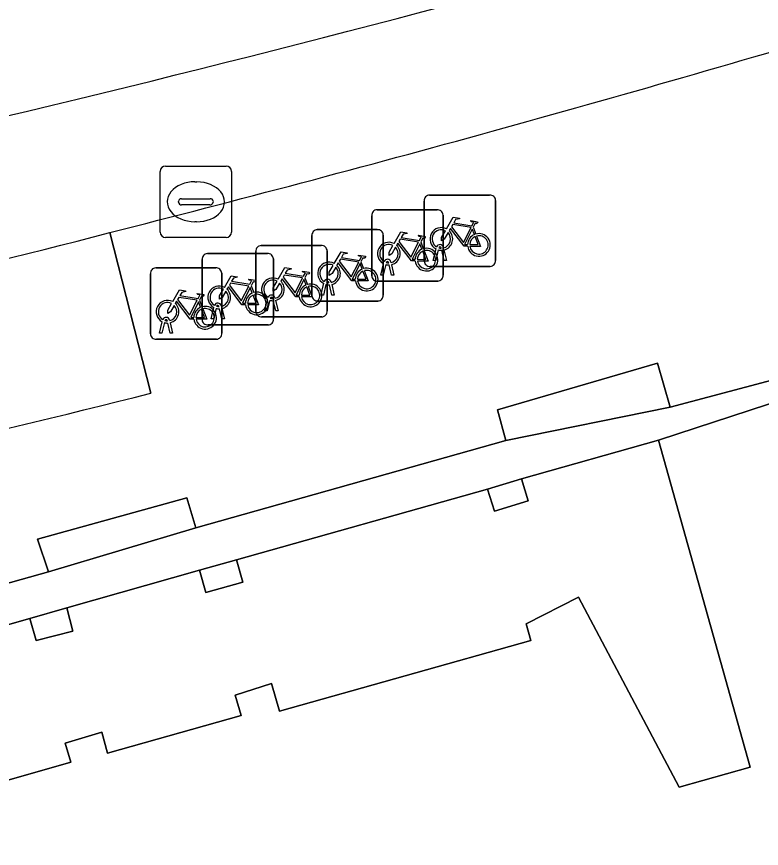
# Model space of a CAD drawing. Extents: x 160663 to 161506, y 382245 to 383291.
# Drawn here: x 161068.93 to 161079.36, y 382923.26 to 382934.92 of the extents above; entities that cross this region are included whole.
import ezdxf

# ---------------------------------------------------------------- set-up
doc = ezdxf.new("R2010")
doc.units = 0
for name, color, linetype in [('IMGEO_Fietsenrek', 7, 'Continuous'), ('IMGEO_Groenvoorziening', 7, 'Continuous'), ('IMGEO_Kolk', 7, 'Continuous'), ('IMGEO_Pand', 7, 'Continuous'), ('IMGEO_Rijbaan_lokaal_gesloten', 7, 'Continuous'), ('IMGEO_Voetpad_open', 7, 'Continuous')]:
    doc.layers.add(name, color=color, linetype=linetype)

msp = doc.modelspace()

# ---------------------------------------------------------------- linework, layer by layer
at = {"layer": 'IMGEO_Fietsenrek'}
for p, q in [((161074.713, 382932.414), (161075.554, 382932.414)), ((161075.554, 382932.414), (161074.713, 382932.414)), ((161074.638, 382931.489), (161074.638, 382932.33)), ((161074.638, 382932.33), (161074.638, 382931.489)), ((161075.638, 382932.339), (161075.638, 382931.498)), ((161075.638, 382931.498), (161075.638, 382932.339)), ((161073.903, 382931.283), (161073.903, 382932.124)), ((161073.903, 382932.124), (161073.903, 382931.283)), ((161073.978, 382932.208), (161074.819, 382932.208)), ((161074.819, 382932.208), (161073.978, 382932.208)), ((161074.903, 382932.133), (161074.903, 382931.292)), ((161074.903, 382931.292), (161074.903, 382932.133)), ((161073.14, 382931.929), (161073.981, 382931.929)), ((161073.981, 382931.929), (161073.14, 382931.929)), ((161075.325, 382931.963), (161075.361, 382931.868)), ((161073.065, 382931.004), (161073.065, 382931.845)), ((161073.065, 382931.845), (161073.065, 382931.004)), ((161074.065, 382931.854), (161074.065, 382931.013)), ((161074.065, 382931.013), (161074.065, 382931.854)), ((161072.354, 382931.707), (161073.195, 382931.707)), ((161073.195, 382931.707), (161072.354, 382931.707)), ((161074.59, 382931.757), (161074.626, 382931.662)), ((161074.765, 382931.498), (161074.804, 382931.658)), ((161074.876, 382931.67), (161074.875, 382931.674)), ((161074.907, 382931.681), (161074.908, 382931.674)), ((161071.601, 382931.594), (161072.442, 382931.594)), ((161072.442, 382931.594), (161071.601, 382931.594)), ((161072.279, 382930.782), (161072.279, 382931.623)), ((161072.279, 382931.623), (161072.279, 382930.782)), ((161073.279, 382931.632), (161073.279, 382930.791)), ((161073.279, 382930.791), (161073.279, 382931.632)), ((161074.834, 382931.646), (161074.799, 382931.498)), ((161074.917, 382931.498), (161074.883, 382931.64)), ((161074.915, 382931.644), (161074.95, 382931.498)), ((161071.526, 382930.669), (161071.526, 382931.51)), ((161071.526, 382931.51), (161071.526, 382930.669)), ((161072.526, 382931.519), (161072.526, 382930.678)), ((161072.526, 382930.678), (161072.526, 382931.519)), ((161073.752, 382931.478), (161073.788, 382931.383)), ((161074.03, 382931.292), (161074.069, 382931.452)), ((161074.099, 382931.44), (161074.064, 382931.292)), ((161074.141, 382931.464), (161074.14, 382931.468)), ((161074.182, 382931.292), (161074.148, 382931.434)), ((161074.172, 382931.475), (161074.173, 382931.468)), ((161074.18, 382931.438), (161074.215, 382931.292)), ((161075.563, 382931.414), (161074.722, 382931.414)), ((161074.722, 382931.414), (161075.563, 382931.414)), ((161074.799, 382931.498), (161074.765, 382931.498)), ((161074.95, 382931.498), (161074.917, 382931.498)), ((161070.802, 382930.469), (161070.802, 382931.31)), ((161070.802, 382931.31), (161070.802, 382930.469)), ((161070.877, 382931.394), (161071.718, 382931.394)), ((161071.718, 382931.394), (161070.877, 382931.394)), ((161071.802, 382931.319), (161071.802, 382930.478)), ((161071.802, 382930.478), (161071.802, 382931.319)), ((161072.966, 382931.256), (161073.002, 382931.161)), ((161073.303, 382931.185), (161073.302, 382931.189)), ((161073.334, 382931.196), (161073.335, 382931.189)), ((161074.828, 382931.208), (161073.987, 382931.208)), ((161073.987, 382931.208), (161074.828, 382931.208)), ((161074.064, 382931.292), (161074.03, 382931.292)), ((161074.215, 382931.292), (161074.182, 382931.292)), ((161072.213, 382931.143), (161072.249, 382931.048)), ((161073.192, 382931.013), (161073.231, 382931.173)), ((161073.261, 382931.161), (161073.226, 382931.013)), ((161073.344, 382931.013), (161073.31, 382931.155)), ((161073.342, 382931.159), (161073.377, 382931.013)), ((161072.406, 382930.791), (161072.445, 382930.951)), ((161072.517, 382930.963), (161072.516, 382930.967)), ((161072.548, 382930.974), (161072.549, 382930.967)), ((161073.226, 382931.013), (161073.192, 382931.013)), ((161073.377, 382931.013), (161073.344, 382931.013)), ((161071.489, 382930.943), (161071.525, 382930.848)), ((161071.653, 382930.678), (161071.692, 382930.838)), ((161071.764, 382930.85), (161071.763, 382930.854)), ((161071.795, 382930.861), (161071.796, 382930.854)), ((161072.475, 382930.939), (161072.44, 382930.791)), ((161072.558, 382930.791), (161072.524, 382930.933)), ((161072.556, 382930.937), (161072.591, 382930.791)), ((161073.99, 382930.929), (161073.149, 382930.929)), ((161073.149, 382930.929), (161073.99, 382930.929)), ((161071.722, 382930.826), (161071.687, 382930.678)), ((161071.805, 382930.678), (161071.771, 382930.82)), ((161071.803, 382930.824), (161071.838, 382930.678)), ((161072.44, 382930.791), (161072.406, 382930.791)), ((161072.591, 382930.791), (161072.558, 382930.791)), ((161070.929, 382930.478), (161070.968, 382930.638)), ((161070.998, 382930.626), (161070.963, 382930.478)), ((161071.04, 382930.65), (161071.039, 382930.654)), ((161071.081, 382930.478), (161071.047, 382930.62)), ((161071.071, 382930.661), (161071.072, 382930.654)), ((161071.079, 382930.624), (161071.114, 382930.478)), ((161071.687, 382930.678), (161071.653, 382930.678)), ((161071.838, 382930.678), (161071.805, 382930.678)), ((161073.204, 382930.707), (161072.363, 382930.707)), ((161072.363, 382930.707), (161073.204, 382930.707)), ((161072.451, 382930.594), (161071.61, 382930.594)), ((161071.61, 382930.594), (161072.451, 382930.594)), ((161071.727, 382930.394), (161070.886, 382930.394)), ((161070.886, 382930.394), (161071.727, 382930.394)), ((161070.963, 382930.478), (161070.929, 382930.478)), ((161071.114, 382930.478), (161071.081, 382930.478))]:
    msp.add_line(p, q, dxfattribs=at)
for points in [[(161074.951, 382931.94), (161075.046, 382932.104), (161075.132, 382932.09), (161075.134, 382932.081), (161075.078, 382932.07), (161075.051, 382932.025), (161075.307, 382931.984)], [(161075.294, 382931.959), (161075.037, 382932), (161075.02, 382931.971), (161075.187, 382931.751), (161075.294, 382931.959)], [(161075.307, 382931.984), (161075.332, 382932.033), (161075.326, 382932.037), (161075.303, 382932.041), (161075.291, 382932.048), (161075.29, 382932.051), (161075.292, 382932.056), (161075.387, 382932.041), (161075.389, 382932.031), (161075.379, 382932.018), (161075.367, 382932.012), (161075.353, 382932.018), (161075.325, 382931.963)], [(161074.216, 382931.734), (161074.311, 382931.898), (161074.397, 382931.884), (161074.399, 382931.875), (161074.343, 382931.864), (161074.316, 382931.819), (161074.572, 382931.778)], [(161074.972, 382931.888), (161074.92, 382931.798), (161074.88, 382931.773), (161074.881, 382931.82), (161074.936, 382931.914)], [(161075.247, 382931.696), (161075.197, 382931.696), (161075.006, 382931.947), (161074.987, 382931.915)], [(161075.342, 382931.861), (161075.312, 382931.938), (161075.203, 382931.72), (161075.246, 382931.72)], [(161074.559, 382931.753), (161074.302, 382931.794), (161074.285, 382931.765), (161074.452, 382931.545), (161074.559, 382931.753)], [(161074.572, 382931.778), (161074.597, 382931.827), (161074.591, 382931.831), (161074.568, 382931.835), (161074.556, 382931.842), (161074.555, 382931.845), (161074.557, 382931.85), (161074.652, 382931.835), (161074.654, 382931.825), (161074.644, 382931.812), (161074.632, 382931.806), (161074.618, 382931.812), (161074.59, 382931.757)], [(161075.276, 382931.72), (161075.396, 382931.719), (161075.352, 382931.833)], [(161075.372, 382931.84), (161075.427, 382931.695), (161075.277, 382931.695)], [(161074.237, 382931.682), (161074.185, 382931.592), (161074.145, 382931.567), (161074.146, 382931.614), (161074.201, 382931.708)], [(161074.512, 382931.49), (161074.462, 382931.49), (161074.271, 382931.741), (161074.252, 382931.709)], [(161074.607, 382931.655), (161074.577, 382931.732), (161074.468, 382931.514), (161074.511, 382931.514)], [(161073.378, 382931.455), (161073.473, 382931.619), (161073.559, 382931.605), (161073.561, 382931.596), (161073.505, 382931.585), (161073.478, 382931.54), (161073.734, 382931.499)], [(161073.734, 382931.499), (161073.759, 382931.548), (161073.753, 382931.552), (161073.73, 382931.556), (161073.718, 382931.563), (161073.717, 382931.566), (161073.719, 382931.571), (161073.814, 382931.556), (161073.816, 382931.546), (161073.806, 382931.533), (161073.794, 382931.527), (161073.78, 382931.533), (161073.752, 382931.478)], [(161074.541, 382931.514), (161074.661, 382931.513), (161074.617, 382931.627)], [(161074.637, 382931.634), (161074.692, 382931.489), (161074.542, 382931.489)], [(161073.399, 382931.403), (161073.347, 382931.313), (161073.307, 382931.288), (161073.308, 382931.335), (161073.363, 382931.429)], [(161073.674, 382931.211), (161073.624, 382931.211), (161073.433, 382931.462), (161073.414, 382931.43)], [(161073.721, 382931.474), (161073.464, 382931.515), (161073.447, 382931.486), (161073.614, 382931.266), (161073.721, 382931.474)], [(161073.769, 382931.376), (161073.739, 382931.453), (161073.63, 382931.235), (161073.673, 382931.235)], [(161072.592, 382931.233), (161072.687, 382931.397), (161072.773, 382931.383), (161072.775, 382931.374), (161072.719, 382931.363), (161072.692, 382931.318), (161072.948, 382931.277)], [(161072.948, 382931.277), (161072.973, 382931.326), (161072.967, 382931.33), (161072.944, 382931.334), (161072.932, 382931.341), (161072.931, 382931.344), (161072.933, 382931.349), (161073.028, 382931.334), (161073.03, 382931.324), (161073.02, 382931.311), (161073.008, 382931.305), (161072.994, 382931.311), (161072.966, 382931.256)], [(161073.703, 382931.235), (161073.823, 382931.234), (161073.779, 382931.348)], [(161073.799, 382931.355), (161073.854, 382931.21), (161073.704, 382931.21)], [(161071.839, 382931.12), (161071.934, 382931.284), (161072.02, 382931.27), (161072.022, 382931.261), (161071.966, 382931.25), (161071.939, 382931.205), (161072.195, 382931.164)], [(161072.182, 382931.139), (161071.925, 382931.18), (161071.908, 382931.151), (161072.075, 382930.931), (161072.182, 382931.139)], [(161072.195, 382931.164), (161072.22, 382931.213), (161072.214, 382931.217), (161072.191, 382931.221), (161072.179, 382931.228), (161072.178, 382931.231), (161072.18, 382931.236), (161072.275, 382931.221), (161072.277, 382931.211), (161072.267, 382931.198), (161072.255, 382931.192), (161072.241, 382931.198), (161072.213, 382931.143)], [(161072.613, 382931.181), (161072.561, 382931.091), (161072.521, 382931.066), (161072.522, 382931.113), (161072.577, 382931.207)], [(161072.888, 382930.989), (161072.838, 382930.989), (161072.647, 382931.24), (161072.628, 382931.208)], [(161072.935, 382931.252), (161072.678, 382931.293), (161072.661, 382931.264), (161072.828, 382931.044), (161072.935, 382931.252)], [(161072.983, 382931.154), (161072.953, 382931.231), (161072.844, 382931.013), (161072.887, 382931.013)], [(161071.115, 382930.92), (161071.21, 382931.084), (161071.296, 382931.07), (161071.298, 382931.061), (161071.242, 382931.05), (161071.215, 382931.005), (161071.471, 382930.964)], [(161071.86, 382931.068), (161071.808, 382930.978), (161071.768, 382930.953), (161071.769, 382931), (161071.824, 382931.094)], [(161072.135, 382930.876), (161072.085, 382930.876), (161071.894, 382931.127), (161071.875, 382931.095)], [(161072.23, 382931.041), (161072.2, 382931.118), (161072.091, 382930.9), (161072.134, 382930.9)], [(161072.917, 382931.013), (161073.037, 382931.012), (161072.993, 382931.126)], [(161073.013, 382931.133), (161073.068, 382930.988), (161072.918, 382930.988)], [(161071.458, 382930.939), (161071.201, 382930.98), (161071.184, 382930.951), (161071.351, 382930.731), (161071.458, 382930.939)], [(161071.471, 382930.964), (161071.496, 382931.013), (161071.49, 382931.017), (161071.467, 382931.021), (161071.455, 382931.028), (161071.454, 382931.031), (161071.456, 382931.036), (161071.551, 382931.021), (161071.553, 382931.011), (161071.543, 382930.998), (161071.531, 382930.992), (161071.517, 382930.998), (161071.489, 382930.943)], [(161072.164, 382930.9), (161072.284, 382930.899), (161072.24, 382931.013)], [(161072.26, 382931.02), (161072.315, 382930.875), (161072.165, 382930.875)], [(161071.136, 382930.868), (161071.084, 382930.778), (161071.044, 382930.753), (161071.045, 382930.8), (161071.1, 382930.894)], [(161071.411, 382930.676), (161071.361, 382930.676), (161071.17, 382930.927), (161071.151, 382930.895)], [(161071.506, 382930.841), (161071.476, 382930.918), (161071.367, 382930.7), (161071.41, 382930.7)], [(161071.44, 382930.7), (161071.56, 382930.699), (161071.516, 382930.813)], [(161071.536, 382930.82), (161071.591, 382930.675), (161071.441, 382930.675)]]:
    msp.add_lwpolyline(points, dxfattribs=at)
for centre, radius, start, end in [((161074.716, 382932.336), 0.0779, 92.4484, 184.2845), ((161074.716, 382932.336), 0.0779, 92.4484, 184.2845), ((161075.56, 382932.336), 0.0779, 2.4484, 94.2845), ((161075.56, 382932.336), 0.0779, 2.4484, 94.2845), ((161073.981, 382932.13), 0.0779, 92.4484, 184.2845), ((161073.981, 382932.13), 0.0779, 92.4484, 184.2845), ((161074.825, 382932.13), 0.0779, 2.4484, 94.2845), ((161074.825, 382932.13), 0.0779, 2.4484, 94.2845), ((161073.143, 382931.851), 0.0779, 92.4484, 184.2845), ((161073.143, 382931.851), 0.0779, 92.4484, 184.2845), ((161073.987, 382931.851), 0.0779, 2.4484, 94.2845), ((161073.987, 382931.851), 0.0779, 2.4484, 94.2845), ((161074.878, 382931.799), 0.159, 62.6766, 242.1369), ((161074.878, 382931.799), 0.129, 63.3192, 238.903), ((161074.878, 382931.799), 0.129, 283.6043, 43.4302), ((161074.878, 382931.799), 0.159, 283.5766, 46.6042), ((161075.405, 382931.715), 0.159, 113.3408, 178.3217), ((161075.405, 382931.715), 0.159, 187.0065, 105.7708), ((161075.405, 382931.715), 0.129, 113.923, 177.9556), ((161075.405, 382931.715), 0.129, 188.6715, 104.5883), ((161072.357, 382931.629), 0.0779, 92.4484, 184.2845), ((161072.357, 382931.629), 0.0779, 92.4484, 184.2845), ((161073.201, 382931.629), 0.0779, 2.4484, 94.2845), ((161073.201, 382931.629), 0.0779, 2.4484, 94.2845), ((161074.143, 382931.593), 0.159, 62.6766, 242.1369), ((161074.143, 382931.593), 0.129, 63.3192, 238.903), ((161074.143, 382931.593), 0.129, 283.6043, 43.4302), ((161074.143, 382931.593), 0.159, 283.5766, 46.6042), ((161074.67, 382931.509), 0.159, 113.3408, 178.3217), ((161074.67, 382931.509), 0.159, 187.0065, 105.7708), ((161074.858, 382931.67), 0.0499, 12.8025, 158.6934), ((161074.858, 382931.67), 0.0174, 12.8025, 163.4502), ((161074.878, 382931.799), 0.129, 253.415, 269.0204), ((161071.604, 382931.516), 0.0779, 92.4484, 184.2845), ((161071.604, 382931.516), 0.0779, 92.4484, 184.2845), ((161072.448, 382931.516), 0.0779, 2.4484, 94.2845), ((161072.448, 382931.516), 0.0779, 2.4484, 94.2845), ((161074.67, 382931.509), 0.129, 113.923, 177.9556), ((161074.67, 382931.509), 0.129, 188.6715, 104.5883), ((161074.878, 382931.799), 0.159, 253.9967, 271.7867), ((161073.305, 382931.314), 0.159, 62.6766, 242.1369), ((161073.305, 382931.314), 0.129, 63.3192, 238.903), ((161073.305, 382931.314), 0.159, 283.5766, 46.6042), ((161074.123, 382931.464), 0.0499, 12.8025, 158.6934), ((161074.143, 382931.593), 0.159, 253.9967, 271.7867), ((161074.123, 382931.464), 0.0174, 12.8025, 163.4502), ((161074.143, 382931.593), 0.129, 253.415, 269.0204), ((161074.716, 382931.492), 0.0779, 182.4484, 274.2845), ((161074.716, 382931.492), 0.0779, 182.4484, 274.2845), ((161075.56, 382931.492), 0.0779, 272.4484, 4.2845), ((161075.56, 382931.492), 0.0779, 272.4484, 4.2845), ((161070.88, 382931.316), 0.0779, 92.4484, 184.2845), ((161070.88, 382931.316), 0.0779, 92.4484, 184.2845), ((161071.724, 382931.316), 0.0779, 2.4484, 94.2845), ((161071.724, 382931.316), 0.0779, 2.4484, 94.2845), ((161073.305, 382931.314), 0.129, 283.6043, 43.4302), ((161073.832, 382931.23), 0.159, 113.3408, 178.3217), ((161073.832, 382931.23), 0.159, 187.0065, 105.7708), ((161073.832, 382931.23), 0.129, 113.923, 177.9556), ((161073.832, 382931.23), 0.129, 188.6715, 104.5883), ((161072.519, 382931.092), 0.159, 62.6766, 242.1369), ((161072.519, 382931.092), 0.129, 63.3192, 238.903), ((161072.519, 382931.092), 0.129, 283.6043, 43.4302), ((161072.519, 382931.092), 0.159, 283.5766, 46.6042), ((161073.285, 382931.185), 0.0499, 12.8025, 158.6934), ((161073.285, 382931.185), 0.0174, 12.8025, 163.4502), ((161073.305, 382931.314), 0.129, 253.415, 269.0204), ((161073.981, 382931.286), 0.0779, 182.4484, 274.2845), ((161073.981, 382931.286), 0.0779, 182.4484, 274.2845), ((161074.825, 382931.286), 0.0779, 272.4484, 4.2845), ((161074.825, 382931.286), 0.0779, 272.4484, 4.2845), ((161071.766, 382930.979), 0.159, 62.6766, 242.1369), ((161071.766, 382930.979), 0.129, 63.3192, 238.903), ((161071.766, 382930.979), 0.129, 283.6043, 43.4302), ((161071.766, 382930.979), 0.159, 283.5766, 46.6042), ((161073.046, 382931.008), 0.159, 113.3408, 178.3217), ((161073.046, 382931.008), 0.159, 187.0065, 105.7708), ((161073.046, 382931.008), 0.129, 113.923, 177.9556), ((161073.046, 382931.008), 0.129, 188.6715, 104.5883), ((161073.305, 382931.314), 0.159, 253.9967, 271.7867), ((161072.293, 382930.895), 0.159, 113.3408, 178.3217), ((161072.293, 382930.895), 0.159, 187.0065, 105.7708), ((161072.293, 382930.895), 0.129, 113.923, 177.9556), ((161072.293, 382930.895), 0.129, 188.6715, 104.5883), ((161072.499, 382930.963), 0.0499, 12.8025, 158.6934), ((161072.499, 382930.963), 0.0174, 12.8025, 163.4502), ((161072.519, 382931.092), 0.129, 253.415, 269.0204), ((161073.143, 382931.007), 0.0779, 182.4484, 274.2845), ((161073.143, 382931.007), 0.0779, 182.4484, 274.2845), ((161073.987, 382931.007), 0.0779, 272.4484, 4.2845), ((161073.987, 382931.007), 0.0779, 272.4484, 4.2845), ((161071.042, 382930.779), 0.159, 62.6766, 242.1369), ((161071.042, 382930.779), 0.129, 63.3192, 238.903), ((161071.042, 382930.779), 0.129, 283.6043, 43.4302), ((161071.042, 382930.779), 0.159, 283.5766, 46.6042), ((161071.569, 382930.695), 0.159, 113.3408, 178.3217), ((161071.569, 382930.695), 0.159, 187.0065, 105.7708), ((161071.746, 382930.85), 0.0499, 12.8025, 158.6934), ((161071.746, 382930.85), 0.0174, 12.8025, 163.4502), ((161071.766, 382930.979), 0.129, 253.415, 269.0204), ((161072.519, 382931.092), 0.159, 253.9967, 271.7867), ((161071.569, 382930.695), 0.129, 113.923, 177.9556), ((161071.569, 382930.695), 0.129, 188.6715, 104.5883), ((161071.766, 382930.979), 0.159, 253.9967, 271.7867), ((161072.357, 382930.785), 0.0779, 182.4484, 274.2845), ((161072.357, 382930.785), 0.0779, 182.4484, 274.2845), ((161073.201, 382930.785), 0.0779, 272.4484, 4.2845), ((161073.201, 382930.785), 0.0779, 272.4484, 4.2845), ((161071.022, 382930.65), 0.0499, 12.8025, 158.6934), ((161071.042, 382930.779), 0.159, 253.9967, 271.7867), ((161071.022, 382930.65), 0.0174, 12.8025, 163.4502), ((161071.042, 382930.779), 0.129, 253.415, 269.0204), ((161071.604, 382930.672), 0.0779, 182.4484, 274.2845), ((161071.604, 382930.672), 0.0779, 182.4484, 274.2845), ((161072.448, 382930.672), 0.0779, 272.4484, 4.2845), ((161072.448, 382930.672), 0.0779, 272.4484, 4.2845), ((161070.88, 382930.472), 0.0779, 182.4484, 274.2845), ((161070.88, 382930.472), 0.0779, 182.4484, 274.2845), ((161071.724, 382930.472), 0.0779, 272.4484, 4.2845), ((161071.724, 382930.472), 0.0779, 272.4484, 4.2845)]:
    msp.add_arc(centre, radius, start, end, dxfattribs=at)
at = {"layer": 'IMGEO_Groenvoorziening'}
msp.add_lwpolyline([(161070.808, 382929.635), (161070.235, 382931.889)], dxfattribs=at)
for centre, radius, start, end in [((161038.267, 383054.762), 126.964, 281.15693, 284.58341), ((161034.169, 383075.087), 149.995, 281.18243, 284.13861)]:
    msp.add_arc(centre, radius, start, end, dxfattribs=at)
at = {"layer": 'IMGEO_Kolk'}
for p, q in [((161071.013, 382932.82), (161071.865, 382932.82)), ((161070.938, 382931.894), (161070.938, 382932.746)), ((161071.939, 382932.746), (161071.939, 382931.894)), ((161071.426, 382932.6), (161071.451, 382932.6)), ((161071.24, 382932.363), (161071.638, 382932.363)), ((161071.197, 382932.314), (161071.197, 382932.326)), ((161071.635, 382932.277), (161071.237, 382932.277)), ((161071.681, 382932.326), (161071.681, 382932.314)), ((161071.449, 382932.04), (161071.424, 382932.04)), ((161071.865, 382931.82), (161071.013, 382931.82))]:
    msp.add_line(p, q, dxfattribs=at)
for points in [[(161071.013, 382932.82), (161071.865, 382932.82)], [(161070.938, 382931.894), (161070.938, 382932.746)], [(161071.939, 382932.746), (161071.939, 382931.894)], [(161071.865, 382931.82), (161071.013, 382931.82)]]:
    msp.add_lwpolyline(points, dxfattribs=at)
for centre, radius, start, end in [((161071.015, 382932.744), 0.0765, 91.552, 178.448), ((161071.015, 382932.744), 0.0765, 91.552, 178.448), ((161071.863, 382932.744), 0.0765, 1.552, 88.448), ((161071.863, 382932.744), 0.0765, 1.552, 88.448), ((161071.237, 382932.323), 0.0403, 85.8775, 175.7526), ((161071.642, 382932.325), 0.0386, 1.7309, 96.639), ((161071.234, 382932.313), 0.0366, 178.938, 274.7102), ((161071.638, 382932.32), 0.043, 264.8664, 352.4533), ((161071.015, 382931.896), 0.0765, 181.552, 268.448), ((161071.015, 382931.896), 0.0765, 181.552, 268.448), ((161071.863, 382931.896), 0.0765, 271.552, 358.448), ((161071.863, 382931.896), 0.0765, 271.552, 358.448)]:
    msp.add_arc(centre, radius, start, end, dxfattribs=at)
for centre, major_axis, ratio, start_param, end_param in [((161071.425, 382932.32), (-0.387, 0.002), 0.722429, 4.712389, 7.853982), ((161071.45, 382932.32), (-0.39, 0.002), 0.717154, 1.570796, 4.712389)]:
    msp.add_ellipse(centre, major_axis=major_axis, ratio=ratio, start_param=start_param, end_param=end_param, dxfattribs=at)
at = {"layer": 'IMGEO_Pand'}
msp.add_lwpolyline([(161084.715, 382931.203), (161078.194, 382929.067), (161077.92, 382928.977), (161079.206, 382924.393), (161078.211, 382924.114), (161076.801, 382926.78), (161076.069, 382926.403), (161076.133, 382926.172), (161072.61, 382925.18), (161072.498, 382925.567), (161071.991, 382925.405), (161072.075, 382925.118), (161070.2, 382924.591), (161070.122, 382924.887), (161069.606, 382924.73), (161069.686, 382924.467), (161066.194, 382923.465), (161065.599, 382925.485), (161065.302, 382925.526), (161065.16, 382925.476), (161065.055, 382925.946), (161065.029, 382926.065), (161064.882, 382926.017), (161070.28, 382908.957)], dxfattribs=at)
for points in [[(161076.001, 382928.436), (161075.526, 382928.291), (161075.621, 382927.982), (161076.095, 382928.127)], [(161072.01, 382927.302), (161071.49, 382927.157), (161071.577, 382926.843), (161072.097, 382926.988)], [(161069.629, 382926.627), (161069.112, 382926.48), (161069.2, 382926.17), (161069.713, 382926.303)]]:
    msp.add_lwpolyline(points, close=True, dxfattribs=at)
at = {"layer": 'IMGEO_Rijbaan_lokaal_gesloten'}
for centre, radius, start, end in [((161007.021, 383191.848), 265.609, 280.74798, 290.57512), ((161007.021, 383191.848), 265.609, 280.74798, 290.57512), ((161050.326, 383027.378), 92.757, 273.47322, 288.93319), ((161050.326, 383027.378), 92.757, 273.47322, 288.93319), ((161005.302, 383187.646), 263.871, 284.24551, 286.65276), ((161038.267, 383054.762), 126.964, 281.15693, 284.58341)]:
    msp.add_arc(centre, radius, start, end, dxfattribs=at)
at = {"layer": 'IMGEO_Voetpad_open'}
for points in [[(161070.235, 382931.889), (161070.808, 382929.635)], [(161026.456, 382920.431), (161046.091, 382922.612), (161046.345, 382922.64), (161046.536, 382922.719), (161046.572, 382922.573), (161062.355, 382925.483), (161064.787, 382925.89), (161064.882, 382926.017), (161065.029, 382926.065), (161065.055, 382925.946), (161065.411, 382926.019), (161069.376, 382927.134), (161069.22, 382927.592), (161071.311, 382928.169), (161071.439, 382927.748), (161075.783, 382928.973), (161075.664, 382929.405), (161077.906, 382930.056), (161078.085, 382929.442), (161084.715, 382931.203)], [(161066.194, 382923.465), (161069.686, 382924.467), (161069.606, 382924.73), (161070.122, 382924.887), (161070.2, 382924.591), (161072.075, 382925.118), (161071.991, 382925.405), (161072.498, 382925.567), (161072.61, 382925.18), (161076.133, 382926.172), (161076.069, 382926.403), (161076.801, 382926.78), (161078.211, 382924.114), (161079.206, 382924.393), (161077.92, 382928.977), (161076.001, 382928.436), (161076.095, 382928.127), (161075.621, 382927.982), (161075.526, 382928.291), (161072.01, 382927.302), (161072.097, 382926.988), (161071.577, 382926.843), (161071.49, 382927.157), (161069.629, 382926.627), (161069.713, 382926.303), (161069.2, 382926.17), (161069.112, 382926.48), (161065.599, 382925.485)]]:
    msp.add_lwpolyline(points, dxfattribs=at)
for points in [[(161084.715, 382931.203), (161078.085, 382929.442), (161075.783, 382928.973), (161071.439, 382927.748), (161069.376, 382927.134), (161065.411, 382926.019), (161065.599, 382925.485), (161069.112, 382926.48), (161069.629, 382926.627), (161071.49, 382927.157), (161072.01, 382927.302), (161075.526, 382928.291), (161076.001, 382928.436), (161077.92, 382928.977), (161078.194, 382929.067)], [(161078.085, 382929.442), (161077.906, 382930.056), (161075.664, 382929.405), (161075.783, 382928.973)], [(161071.439, 382927.748), (161071.311, 382928.169), (161069.22, 382927.592), (161069.376, 382927.134)]]:
    msp.add_lwpolyline(points, close=True, dxfattribs=at)
for centre, radius, start, end in [((161005.302, 383187.646), 263.871, 284.24551, 286.65276), ((161034.169, 383075.087), 149.995, 281.18243, 284.13861)]:
    msp.add_arc(centre, radius, start, end, dxfattribs=at)

doc.saveas('drawing.dxf')
